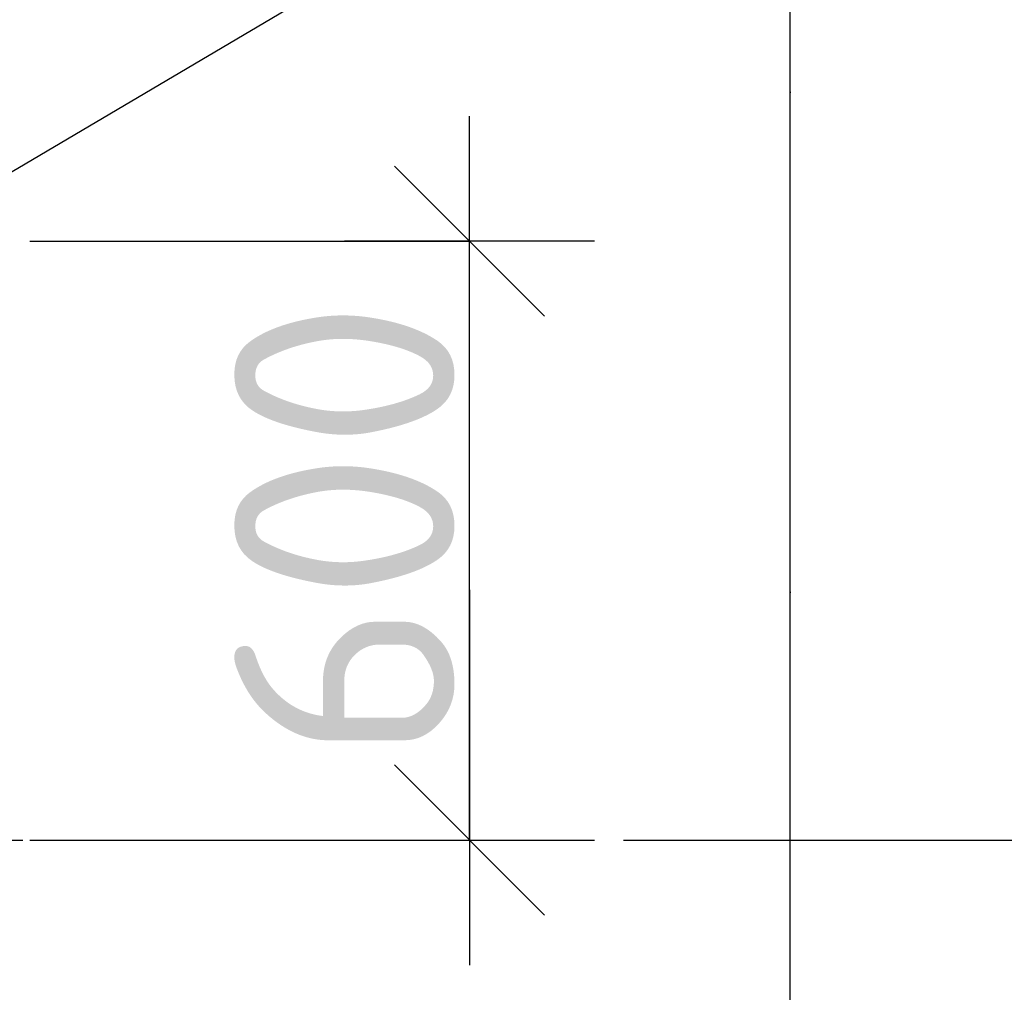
# Model space of a CAD drawing. Header units: millimetres. Extents: x 40580 to 559114, y -343730 to 81020.
# Tile 357 of 656: x 354113 to 355097, y -51347 to -50375. Entities that reach past the tile are written whole.
import ezdxf

# ---------------------------------------------------------------- set-up
doc = ezdxf.new("R2010")
doc.units = ezdxf.units.MM
doc.linetypes.add('______11', pattern=[500, 400, -50, 0, -50])
doc.linetypes.add('______5', pattern=[1100, 800, -100, 100, -100])
for name, color, linetype in [('___________________', 253, '______5'), ('______________________', 7, 'Continuous'), ('_________________________0', 7, 'Continuous')]:
    doc.layers.add(name, color=color, linetype=linetype)
doc.styles.add('ISOCPEUR', font='isocpeur.ttf')

# ---------------------------------------------------------------- blocks, each defined once
blk = doc.blocks.new('ALL_ML_STRICH')
at = {"color": 0, "linetype": 'ByBlock', "lineweight": -2}
for p, q in [((0, -0.5), (0, 0.5)), ((-0.3, -0.3), (0.3, 0.3)), ((-1, 0), (0.5, 0))]:
    blk.add_line(p, q, dxfattribs=at)

msp = doc.modelspace()

# ---------------------------------------------------------------- linework, layer by layer
at = {"layer": '___________________', "color": 253, "linetype": '______11'}
for p, q in [((354883.15, -89405.08), (354883.15, -39325.08)), ((338213.15, -51195.08), (359553.15, -51195.08))]:
    msp.add_line(p, q, dxfattribs=at)
at = {"layer": '______________________', "color": 253, "linetype": 'Continuous'}
for p, q in [((354883.15, -51175.08), (354883.15, -49613.16)), ((354123.15, -50596.58), (354562.6, -50596.58)), ((354123.15, -51195.08), (354562.6, -51195.08))]:
    msp.add_line(p, q, dxfattribs=at)
at = {"layer": '______________________', "color": 7, "linetype": 'Continuous'}
msp.add_line((354562.6, -51195.08), (354562.6, -50596.58), dxfattribs=at)
at = {"layer": '_________________________0', "color": 7, "linetype": 'Continuous'}
msp.add_line((354041.1, -50565.08), (354530.69, -50275.37), dxfattribs=at)

# ---------------------------------------------------------------- block references
at = {"layer": '______________________', "color": 7, "linetype": 'Continuous', "xscale": 250, "yscale": 250, "zscale": 250}
for p, rotation in [((354562.6, -50596.58), 90), ((354562.6, -51195.08), 270)]:
    msp.add_blockref('ALL_ML_STRICH', p, dxfattribs=dict(at, rotation=rotation))

# ---------------------------------------------------------------- texts
at = {"layer": '______________________', "color": 7, "style": 'ISOCPEUR'}
msp.add_text('600', height=220, rotation=90, dxfattribs=at).set_placement((354547.6, -51115.83))

doc.saveas('drawing.dxf')
